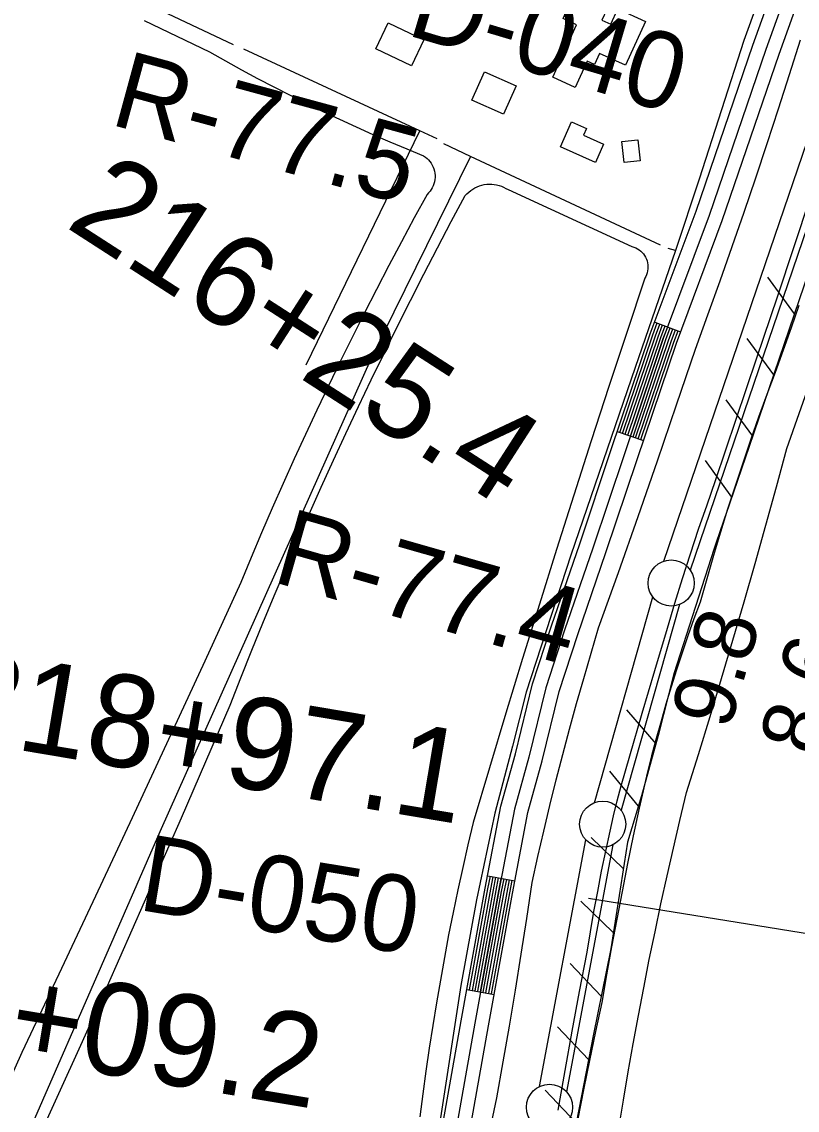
# Model space of a CAD drawing. Extents: x 3683402 to 3721514, y 487807 to 513565.
# Drawn here: x 3709695 to 3710535, y 502502 to 503681 of the extents above; entities that cross this region are included whole.
import ezdxf

# ---------------------------------------------------------------- set-up
doc = ezdxf.new("R2010")
doc.units = 0
for name, color, linetype in [('V-BLDG-OTLN', 7, 'Continuous'), ('V-FLOD-BASE', 7, 'Continuous'), ('V-LEVE-TOET', 7, 'Continuous'), ('V-RIVR-RANG', 7, 'Continuous'), ('V-RIVR-RANG-IDEN', 7, 'Continuous'), ('V-ROAD-CNTR', 7, 'Continuous'), ('V-RRAP-FSHR', 7, 'Continuous'), ('V-SITE-VEGE', 7, 'Continuous'), ('V-SURV-IDEN', 7, 'Continuous'), ('V-SURV-LINE', 7, 'Continuous'), ('V-TOPO-SHOR', 7, 'Continuous')]:
    doc.layers.add(name, color=color, linetype=linetype)

msp = doc.modelspace()

# ---------------------------------------------------------------- linework, layer by layer
at = {"layer": 'V-BLDG-OTLN'}
for points in [[(3710370.4, 503681.7), (3710348.8, 503634.3), (3710320.8, 503647), (3710315.3, 503635), (3710307.3, 503638.6), (3710294.4, 503610.1), (3710270, 503621.2), (3710295.8, 503678.2), (3710281.2, 503684.8), (3710290, 503704.3), (3710303.1, 503698.3), (3710306, 503704.9), (3710328.5, 503694.7), (3710323.3, 503683.3), (3710333, 503678.9), (3710340.4, 503695.3)], [(3710130.4, 503661.8), (3710116.8, 503633.6), (3710078.1, 503652.1), (3710091.7, 503680.3)], [(3710230.2, 503612.1), (3710216.6, 503581.4), (3710182.3, 503596.6), (3710195.9, 503627.3)], [(3710303.4, 503558.4), (3710325.1, 503548.8), (3710316.3, 503529), (3710278.3, 503545.8), (3710290.4, 503573), (3710306.6, 503565.8)], [(3710362.3, 503553.4), (3710364.7, 503530.7), (3710347.2, 503528.9), (3710344.9, 503551.6)]]:
    msp.add_lwpolyline(points, close=True, dxfattribs=at)
at = {"layer": 'V-FLOD-BASE'}
msp.add_lwpolyline([(3710276, 502501.9), (3710283.4, 502544.8), (3710291, 502587.7), (3710298.9, 502630.5), (3710307.2, 502673.3), (3710310.8, 502695.2), (3710314.6, 502717.1), (3710318.7, 502739), (3710322.9, 502760.9), (3710327.4, 502782.7), (3710332.1, 502804.4), (3710335.8, 502820.9), (3710339.9, 502837.3), (3710344.1, 502853.6), (3710348.7, 502869.8), (3710353.5, 502886), (3710366.9, 502932.2), (3710380.5, 502978.3), (3710394.3, 503024.4), (3710402.4, 503051.3), (3710410.7, 503078.1), (3710419.3, 503104.8), (3710428.1, 503131.4), (3710437.2, 503158), (3710446.5, 503184.4), (3710468.7, 503250.8), (3710491, 503317.1), (3710513.6, 503383.4), (3710584.9, 503599.2)], dxfattribs=at)
at = {"layer": 'V-LEVE-TOET'}
for points in [[(3710199.8, 502469), (3710209.3, 502515.3), (3710216.3, 502554.2), (3710223, 502593), (3710229.5, 502631.9), (3710235.8, 502670.9), (3710241.8, 502709.8), (3710247.7, 502748.8), (3710253.8, 502776.7), (3710260.2, 502804.4), (3710266.9, 502832.2), (3710273.7, 502859.8), (3710280.8, 502887.4), (3710288.1, 502915), (3710295.7, 502942.5), (3710303.5, 502969.9), (3710311.5, 502997.2), (3710319.7, 503024.5), (3710341.2, 503084.8), (3710362.4, 503145.2), (3710383.4, 503205.7), (3710404.1, 503266.2), (3710424.6, 503326.8), (3710438.2, 503363.7), (3710451.5, 503400.8), (3710464.5, 503437.8), (3710477.4, 503475), (3710490.1, 503512.3), (3710502.5, 503549.6), (3710514.7, 503587), (3710526.7, 503624.4), (3710538.4, 503662)], [(3710536.7, 503374), (3710528.3, 503349.8), (3710519.8, 503325.6), (3710511, 503301.5), (3710502, 503277.5), (3710493, 503252.8), (3710484.3, 503228.1), (3710475.8, 503203.2), (3710467.5, 503178.3), (3710459.5, 503153.3), (3710451.7, 503128.2), (3710444.1, 503103.1), (3710436.8, 503077.9), (3710429.7, 503052.6), (3710423, 503034.4), (3710416.5, 503016), (3710410.2, 502997.7), (3710404.1, 502979.2), (3710398.3, 502960.7), (3710392.7, 502942.1), (3710387.3, 502923.4), (3710382.1, 502904.7), (3710377.1, 502885.9), (3710372.4, 502867), (3710367.9, 502848.1), (3710363.6, 502829.2), (3710357.2, 502799.2), (3710351, 502769.2), (3710345.1, 502739.1), (3710339.3, 502709), (3710333.7, 502678.9), (3710328.4, 502648.7), (3710323.2, 502618.5), (3710316.4, 502587.1), (3710309.7, 502555.7), (3710303.3, 502524.2), (3710297.1, 502492.6)]]:
    msp.add_lwpolyline(points, dxfattribs=at)
at = {"layer": 'V-RIVR-RANG'}
msp.add_line((3710308.8, 502731.9), (3711216.8, 502584), dxfattribs=at)
at = {"layer": 'V-ROAD-CNTR'}
for p, q in [((3710380.5, 503356), (3710408.6, 503345.5)), ((3710339.9, 503237.3), (3710368.3, 503227.7)), ((3710199.5, 502756), (3710228.9, 502750.4)), ((3710177, 502632.9), (3710206.5, 502627.5))]:
    msp.add_line(p, q, dxfattribs=at)
for points in [[(3710687.3, 504373.3), (3710673, 504250.4), (3710658.7, 504165.2), (3710644.2, 504089.1), (3710629.7, 504035.9), (3710605.9, 503955.2), (3710570.6, 503844.8), (3710501, 503651.2), (3710439.6, 503471.3), (3710389.8, 503338.1), (3710347.2, 503212), (3710313.4, 503111), (3710282.8, 503022.2), (3710262.4, 502959.7), (3710244.1, 502884.4), (3710228.5, 502828), (3710211.6, 502739.7), (3710185.5, 502596.1), (3710160.3, 502453.6)], [(3710175.1, 502451.1), (3710200.3, 502593.5), (3710226.4, 502736.9), (3710243.1, 502824.6), (3710258.6, 502880.6), (3710276.8, 502955.6), (3710297, 503017.4), (3710327.6, 503106.2), (3710361.4, 503207.2), (3710404, 503333), (3710453.7, 503466.2), (3710515.2, 503646.3), (3710584.8, 503840), (3710620.2, 503950.7), (3710644.1, 504031.8), (3710658.9, 504085.8), (3710673.4, 504162.6), (3710687.9, 504248.3), (3710699.5, 504369.7)], [(3710145.5, 502456.1), (3710170.8, 502598.8), (3710196.9, 502742.4), (3710213.9, 502831.4), (3710229.6, 502888.2), (3710248, 502963.8), (3710268.6, 503027), (3710299.2, 503115.8), (3710333, 503216.8), (3710375.7, 503343.1), (3710425.5, 503476.3), (3710486.9, 503656.2), (3710534.2, 503787.9)], [(3710342.8, 503236.4), (3710378.5, 503342.1), (3710383.3, 503355)], [(3710345.6, 503235.4), (3710381.4, 503341.1), (3710386.2, 503353.9)], [(3710348.4, 503234.4), (3710384.2, 503340.1), (3710389, 503352.9)], [(3710351.3, 503233.5), (3710387, 503339.1), (3710391.8, 503351.8)], [(3710354.1, 503232.5), (3710389.8, 503338.1), (3710394.6, 503350.8)], [(3710357, 503231.6), (3710392.7, 503337.1), (3710397.4, 503349.7)], [(3710359.8, 503230.6), (3710395.5, 503336.1), (3710400.2, 503348.7)], [(3710362.7, 503229.6), (3710398.3, 503335.1), (3710403, 503347.6)], [(3710365.5, 503228.7), (3710401.2, 503334.1), (3710405.8, 503346.6)], [(3710179.9, 502632.4), (3710199.8, 502741.9), (3710202.4, 502755.4)], [(3710182.9, 502631.8), (3710202.8, 502741.3), (3710205.4, 502754.9)], [(3710185.8, 502631.3), (3710205.7, 502740.8), (3710208.3, 502754.3)], [(3710188.8, 502630.8), (3710208.7, 502740.2), (3710211.3, 502753.8)], [(3710191.7, 502630.2), (3710211.6, 502739.7), (3710214.2, 502753.2)], [(3710194.7, 502629.7), (3710214.6, 502739.1), (3710217.2, 502752.6)], [(3710197.6, 502629.2), (3710217.5, 502738.6), (3710220.1, 502752.1)], [(3710200.6, 502628.6), (3710220.5, 502738), (3710223.1, 502751.5)], [(3710203.5, 502628.1), (3710223.4, 502737.5), (3710226, 502750.9)]]:
    msp.add_lwpolyline(points, dxfattribs=at)
at = {"layer": 'V-RRAP-FSHR'}
for p, q in [((3710531.9, 503365.1), (3710503, 503404.5)), ((3710509.4, 503298.8), (3710480.5, 503338.2)), ((3710486.8, 503232.5), (3710458, 503271.9)), ((3710464.1, 503166.3), (3710435.4, 503205.9)), ((3710382.1, 502898.8), (3710350.1, 502935.7)), ((3710362.9, 502831.4), (3710332, 502869.2)), ((3710346.6, 502763.5), (3710311.5, 502797.4)), ((3710335.6, 502694.4), (3710300.5, 502728.3)), ((3710322.6, 502625.6), (3710288.9, 502661)), ((3710308.9, 502557), (3710275, 502592.2)), ((3710295.4, 502488.3), (3710261.6, 502523.5))]:
    msp.add_line(p, q, dxfattribs=at)
for points in [[(3710547.4, 503410.8), (3710483, 503221.2), (3710444.8, 503110.5), (3710424.7, 503047.6), (3710401.3, 502974.9), (3710384.4, 502908), (3710366, 502842.5), (3710351.1, 502792.3), (3710332.8, 502676.8), (3710314.2, 502584.2), (3710284.8, 502434.1)], [(3710549, 503415.6), (3710547.4, 503410.8), (3710483, 503221.2), (3710447, 503117)], [(3710386.9, 502917.7), (3710384.4, 502908), (3710366, 502842.5), (3710351.1, 502792.3), (3710332.8, 502676.8), (3710314.2, 502584.2), (3710284.8, 502434.1), (3710279, 502406)]]:
    msp.add_lwpolyline(points, dxfattribs=at)
at = {"layer": 'V-SITE-VEGE'}
for points in [[(3709827.1, 503682.9), (3709898, 503648.9), (3709915.3, 503639.1), (3709932.6, 503629.4), (3709950.1, 503620), (3709967.7, 503610.8), (3709985.4, 503601.7), (3710003.2, 503592.9), (3710021, 503584.2), (3710039, 503575.7), (3710057, 503567.4), (3710075.2, 503559.3), (3710093.4, 503551.4), (3710111.7, 503543.7), (3710130.1, 503536.1), (3710132, 503534.8), (3710133.8, 503533.4), (3710135.4, 503531.8), (3710136.9, 503530), (3710138.3, 503528.1), (3710139.5, 503526.1), (3710140.4, 503524), (3710141.2, 503521.9), (3710141.9, 503519.6), (3710142.3, 503517.3), (3710142.5, 503515), (3710142.5, 503512.7), (3710142.3, 503510.4), (3710141.9, 503508.1), (3710141.3, 503505.9), (3710140.5, 503503.7), (3710139.5, 503501.6), (3710138.3, 503499.6), (3710137, 503497.7), (3710135.5, 503496), (3710133.8, 503494.4), (3710119.8, 503468.8), (3710106, 503443.1), (3710092.4, 503417.3), (3710078.9, 503391.4), (3710065.6, 503365.4), (3710052.5, 503339.4), (3710039.6, 503313.2), (3710026.9, 503287), (3710014.4, 503260.6), (3710002, 503234.2), (3709989.9, 503207.7), (3709977.9, 503181.1), (3709966.1, 503154.4), (3709954.5, 503127.7), (3709943.1, 503100.8), (3709931.9, 503073.9), (3709892.9, 502988.7), (3709853.7, 502903.7), (3709814.3, 502818.7), (3709774.6, 502733.9), (3709734.8, 502649.2), (3709694.7, 502564.5), (3709659.4, 502486.1)], [(3709705.6, 502455.7), (3709733.1, 502516), (3709760.4, 502576.4), (3709787.5, 502636.9), (3709814.4, 502697.5), (3709841.1, 502758.2), (3709867.7, 502818.9), (3709894.1, 502879.8), (3709920.3, 502940.7), (3709931.9, 502970.5), (3709943.8, 503000.3), (3709955.9, 503029.9), (3709968.1, 503059.5), (3709980.6, 503089.1), (3709993.2, 503118.5), (3710006.1, 503147.8), (3710019.1, 503177.1), (3710032.3, 503206.3), (3710045.8, 503235.4), (3710059.4, 503264.4), (3710073.2, 503293.3), (3710087.2, 503322.1), (3710101.4, 503350.8), (3710115.8, 503379.4), (3710130.3, 503408), (3710145.1, 503436.4), (3710160, 503464.8), (3710175.2, 503493), (3710177, 503495), (3710179, 503496.8), (3710181.1, 503498.5), (3710183.3, 503500.1), (3710185.6, 503501.4), (3710188, 503502.6), (3710190.5, 503503.6), (3710193.1, 503504.3), (3710195.8, 503504.9), (3710198.4, 503505.3), (3710201.1, 503505.5), (3710203.8, 503505.4), (3710206.5, 503505.2), (3710209.1, 503504.7), (3710211.8, 503504.1), (3710214.3, 503503.2), (3710216.8, 503502.2), (3710219.2, 503500.9), (3710221.5, 503499.5)], [(3710221.5, 503499.5), (3710355.8, 503438), (3710357.9, 503437.3), (3710359.9, 503436.5), (3710361.8, 503435.5), (3710363.6, 503434.3), (3710365.3, 503433), (3710366.8, 503431.5), (3710368.2, 503429.8), (3710369.5, 503428.1), (3710370.6, 503426.2), (3710371.5, 503424.2), (3710372.2, 503422.2), (3710372.7, 503420.1), (3710373, 503418), (3710373.2, 503415.8), (3710373.1, 503413.6), (3710372.8, 503411.5), (3710372.3, 503409.4), (3710371.7, 503407.3), (3710370.8, 503405.3), (3710369.8, 503403.5), (3710350.2, 503344.8), (3710330.9, 503286), (3710311.7, 503227.2), (3710292.8, 503168.4), (3710274.1, 503109.4), (3710255.5, 503050.4), (3710237.2, 502991.3), (3710219.1, 502932.2), (3710201.3, 502873), (3710183.6, 502813.7), (3710177.9, 502789.5), (3710172.4, 502765.1), (3710167.1, 502740.8), (3710162.1, 502716.3), (3710157.2, 502691.9), (3710152.6, 502667.4), (3710148.2, 502642.9), (3710144, 502618.3), (3710140, 502593.7), (3710136.2, 502569), (3710132.6, 502544.3), (3710129.2, 502519.6), (3710126.1, 502494.9)], [(3710341.7, 502482.5), (3710346.6, 502513), (3710351.8, 502543.5), (3710357.2, 502574), (3710362.8, 502604.4), (3710368.6, 502634.7), (3710374.6, 502665.1), (3710380.8, 502695.3), (3710387.2, 502725.6), (3710393.9, 502755.8), (3710400.7, 502785.9), (3710407.8, 502816), (3710415.1, 502846.1), (3710427.9, 502887.3), (3710440.6, 502928.6), (3710453, 502969.9), (3710465.3, 503011.3), (3710477.3, 503052.8), (3710489.2, 503094.3), (3710500.8, 503135.8), (3710512.3, 503177.5), (3710523.5, 503219.1), (3710550.4, 503294.9)]]:
    msp.add_lwpolyline(points, dxfattribs=at)
at = {"layer": 'V-SURV-LINE'}
for points in [[(3710390.5, 503096.9), (3710665.9, 503904.3)], [(3710694.3, 503894.6), (3710418.9, 503087.3)], [(3710315.1, 502835.2), (3710378.4, 503058.1)], [(3710407.2, 503049.9), (3710344, 502827)], [(3710255.5, 502527.5), (3710305.7, 502795)], [(3710335.1, 502789.5), (3710285, 502522)]]:
    msp.add_lwpolyline(points, dxfattribs=at)
for centre in [(3710398.3, 503073.2), (3710324.1, 502811.9), (3710266.5, 502505.1)]:
    msp.add_circle(centre, 25, dxfattribs=at)
at = {"layer": 'V-TOPO-SHOR'}
for p, q in [((3710002.8, 503309.7), (3710126.1, 503563.2)), ((3710403.1, 503433.5), (3710394.9, 503435.8))]:
    msp.add_line(p, q, dxfattribs=at)
for points in [[(3709924.2, 503656.5), (3709697.7, 503763.6), (3709589.5, 503817.3), (3709479.1, 503867.7), (3709387.1, 503910.9)], [(3710522.9, 503787.9), (3710477.2, 503661), (3710428.6, 503510.9), (3710403.1, 503433.5)], [(3710144.8, 503554.6), (3710126.1, 503563.2), (3709935.4, 503651.6)], [(3710386.8, 503439.2), (3710180.9, 503535.4), (3710151.8, 503549)], [(3710180.9, 503535.4), (3710073.9, 503318.2), (3709844.1, 502803.7), (3709642, 502341.2)], [(3710403.1, 503433.5), (3710359.3, 503306.6), (3710289.6, 503103.5), (3710241.1, 502955.1), (3710226.2, 502896.5), (3710207.3, 502823.9), (3710187.5, 502729.9), (3710170.5, 502637), (3710148.3, 502493.6), (3710117.8, 502313.4), (3710091.7, 502185.9), (3710086.9, 502173.7), (3710081.7, 502158.2), (3710071.8, 502131.7)]]:
    msp.add_lwpolyline(points, dxfattribs=at)

# ---------------------------------------------------------------- texts
at = {"layer": 'V-RIVR-RANG'}
for s, p in [('9.8', (3710461.2, 502912.5)), ('8.6', (3710556.9, 502883.3))]:
    msp.add_text(s, height=67, rotation=73.9683, dxfattribs=at).set_placement(p)
at = {"layer": 'V-RIVR-RANG-IDEN'}
for s, rotation, p in [('D-040', 343.4023, (3710109.7, 503667.7)), ('R-77.5', 344.7719, (3709788.5, 503570.6)), ('R-77.4', 344.1105, (3709964.2, 503075.1)), ('D-050', 350.6023, (3709819, 502719.4))]:
    msp.add_text(s, height=83, rotation=rotation, dxfattribs=at).set_placement(p)
at = {"layer": 'V-SURV-IDEN'}
for s, rotation, p in [('216+25.4', 327.184, (3709740.4, 503460)), ('218+97.1', 350.4281, (3709613.2, 502905.5)), ('222+09.2', 350.5232, (3709456.5, 502596))]:
    msp.add_text(s, height=100, rotation=rotation, dxfattribs=at).set_placement(p)

doc.saveas('drawing.dxf')
